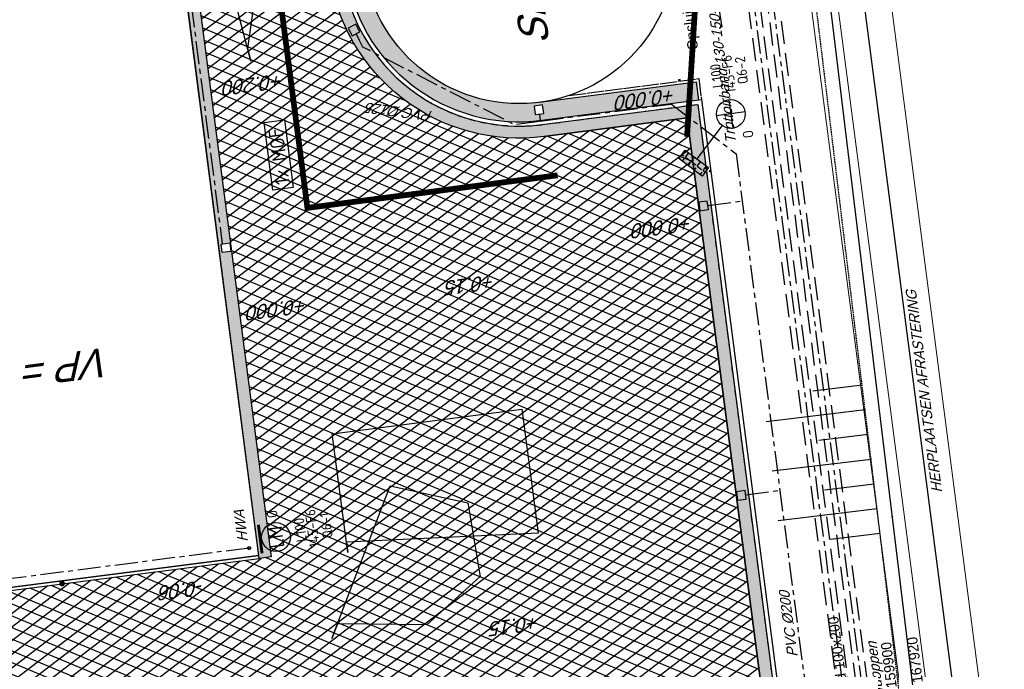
# Model space of a CAD drawing. Extents: x 117893332 to 118394757, y 454959407 to 455669244.
# Tile 282 of 330: x 118258909 to 118293088, y 455223576 to 455246110. Entities that reach past the tile are written whole.
import ezdxf
from ezdxf.enums import TextEntityAlignment as Align

# ---------------------------------------------------------------- set-up
doc = ezdxf.new("R2010")
doc.units = 0
doc.header["$LTSCALE"] = 200
for name, pattern in [('DASHED', [19.049999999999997, 12.7, -6.35]), ('HIDDEN', [0.375, 0.25, -0.125]), ('Tauw_HIDDEN2', [5.6, 4, -1.6]), ('Tauw_L_Center2', [6.4990000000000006, 4, -0.833, 0.833, -0.833]), ('TAUW_OPSLUITBAND_mm', [3.2, 3, -0.2]), ('TAUW_TROTTOIRBAND_mm', [2, 1, -1])]:
    doc.linetypes.add(name, pattern=pattern)
doc.layers.get('0').update_dxf_attribs({"linetype": 'CONTINUOUS'})
for name, color, linetype in [('EL6312--', 6, 'CONTINUOUS'), ('EL_N_A_EB00----REVISIE~-_-----', 1, 'CONTINUOUS'), ('KABELLOOP', 6, 'CONTINUOUS'), ('LEIDINGLOOP', 6, 'CONTINUOUS'), ('MOF', 6, 'CONTINUOUS'), ('ZU_B_-_AL999---LR_pvc125_sdr00__18_^200~-_-----', 1, 'CONTINUOUS'), ('ZU_B_-_EL995---LR_pvc125_vbr11~H_-----', 1, 'Tauw_L_Center2'), ('ZU_B_-_EL999---LL_pvc400_zbr00~H_-----', 1, 'Tauw_L_Center2'), ('ZU_B_-_EL999---LL_pvc400_zbr00~W_-----', 8, 'Tauw_HIDDEN2'), ('ZU_B_-_EL999---LR_pvc125_sdr00~H_-----', 1, 'Tauw_L_Center2'), ('ZU_B_-_XX------extern-TER-D02S', 231, 'HIDDEN'), ('ZU_B_-_XX------extern-TOPOT16', 231, 'CONTINUOUS'), ('ZU_B_D_EB00----ONDERDEEL~-_-----', 7, 'CONTINUOUS'), ('ZU_N_-_AB00----AFRASTERING__18_^200~-_-----', 7, 'CONTINUOUS'), ('ZU_N_-_AL999---LK_pvc125_sdr34__18_^200~-_-----', 7, 'CONTINUOUS'), ('ZU_N_-_AL999---LR_pvc200_sdr34__18_^200~-_-----', 7, 'CONTINUOUS'), ('ZU_N_-_AV00----_Opsluitband_100x200__18_^200~-_-----', 253, 'CONTINUOUS'), ('ZU_N_-_AV09----_Trottoirband_130-150-250__18_^200~-_-----', 253, 'CONTINUOUS'), ('ZU_N_-_EL999---LK_pvc125_sdr34~H_-----', 2, 'Tauw_L_Center2'), ('ZU_N_-_EL999---LR_pvc200_sdr34~H_-----', 2, 'Tauw_L_Center2'), ('ZU_N_-_EL999---LU_pvc125_sdr34~H_-----', 2, 'Tauw_L_Center2'), ('ZU_N_-_EL999---SYM_STRAATKOLK~-_----c', 7, 'Tauw_L_Center2'), ('ZU_N_-_TB00----tekst__18_^200~-_-----', 7, 'CONTINUOUS'), ('ZU_N_-_TB00----tekst__50_^200~-_-----', 7, 'CONTINUOUS'), ('ZU_N_-_TVRH----tekst__18_^200~-_-----', 253, 'CONTINUOUS'), ('ZU_N_-_TVRH----tekst__25_^200~-_-----', 253, 'CONTINUOUS'), ('ZU_N_-_TVRH----tekst__50_^200~-_-----', 253, 'CONTINUOUS'), ('ZU_N_A_EB00----AFRASTERING~-_-----', 7, 'Tauw_Hekwerk'), ('ZU_N_A_EV00----_Opsluitband_100x200~A_-----', 253, 'CONTINUOUS'), ('ZU_N_A_EV00----_Opsluitband_100x200~Z_-----', 253, 'TAUW_OPSLUITBAND_mm'), ('ZU_N_A_EV01----_kant verharding gv asfalt~k_-----', 253, 'CONTINUOUS'), ('ZU_N_A_EV02----_kant molgoot ov betonstraatsteen~k_-----', 253, 'CONTINUOUS'), ('ZU_N_A_EV09----_Trottoirband_130-150-250~A_-----', 253, 'CONTINUOUS'), ('ZU_N_A_EV09----_Trottoirband_130-150-250~Z_-----', 253, 'TAUW_TROTTOIRBAND_mm'), ('ZU_N_A_HV01----_arcering verharding gv asfalt~v_-----', 253, 'CONTINUOUS'), ('ZU_N_A_HV02----_arcering verharding ov betontegels-halfsteensverband~v_-----', 253, 'CONTINUOUS'), ('ZU_N_A_HV02----molgoot ov betonstraatsteen~v_-----', 253, 'CONTINUOUS'), ('ZU_N_D_EVRH----ECODRAIN~-_-----', 253, 'CONTINUOUS'), ('ZU_N_L_AV00----_Opsluitband_100x200__18_^100~-_-----', 253, 'CONTINUOUS'), ('ZU_N_L_AV09----_Trottoirband_130-150-250__18_^100~-_-----', 253, 'CONTINUOUS'), ('ZU_N_L_AVRH----ECODRAIN__18_^200~-_-----', 253, 'CONTINUOUS')]:
    doc.layers.add(name, color=color, linetype=linetype)
doc.layers.add('INFO', color=6, linetype='CONTINUOUS', plot=False)
doc.layers.add('ZU_N_-_DX1AMA--_maatvoering_LIN__18_^200', color=7, linetype='CONTINUOUS', lineweight=18)
doc.styles.add('BURO-018', font='Isocp.shx', dxfattribs={"height": 360})
doc.styles.add('BURO-025', font='Isocp.shx', dxfattribs={"height": 500})
doc.styles.add('TAUW-ISOCP', font='tcb_isocp.shx')
doc.styles.add('tcb_isocp', font='tcb_isocp.shx')
doc.linetypes.add('Tauw_Hekwerk', pattern='A,9,-2.5,[150,tcb_ltype.shx,S=0.75,R=0,X=0,Y=0],-2.5', length=14)
doc.dimstyles.new('tzu18-dot_^200', dxfattribs={"dimscale": 200, "dimtxt": 1.8, "dimasz": 3, "dimexe": 2, "dimexo": 0, "dimgap": 0.5, "dimtad": 1, "dimdec": 0, "dimzin": 0, "dimdsep": 46, "dimtxsty": 'TAUW-ISOCP', "dimblk": 'DOTSMALL', "dimcen": 2, "dimdle": 1.5, "dimclre": 8, "dimadec": 0, "dimazin": 0, "dimtp": 1, "dimtm": 1, "dimtfac": 1, "dimtix": 1, "dimtmove": 1, "dimatfit": 3, "dimldrblk": 'DOTSMALL', "dimfxl": 1, "dimtvp": 0.5, "dimtolj": 1, "dimtzin": 0, "dimlwd": -1, "dimlwe": 5, "dimarcsym": 0})
pattern_1 = [(157.416313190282, (118248804.6750337, 455213277.5848131), (-144.0121693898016, -346.2448484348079), []), (217.416313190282, (118248804.6750337, 455213277.5848131), (227.8507499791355, -297.8406213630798), [])]
pattern_2 = [(97.41631319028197, (118248804.6750337, 455213277.5848131), (-208.2431961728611, -27.10636212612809), []), (187.416313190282, (118248804.6750337, 455213277.5848131), (54.21272425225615, -416.4863923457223), [209.999961, -209.999961]), (187.416313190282, (118248777.5686716, 455213485.8280093), (54.21272425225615, -416.4863923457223), [-209.999961, 209.999961])]

# ---------------------------------------------------------------- blocks, each defined once
blk = doc.blocks.new('_DotSmall')
at = {"color": 0, "linetype": 'ByBlock', "const_width": 0.5}
blk.add_lwpolyline([(-0.0625, 0, 1), (0.0625, 0, 1)], format="xyb", close=True, dxfattribs=at)
blk = doc.blocks.new('*D176')
at = {"layer": 'INFO', "color": 0, "transparency": 16777216}
blk.add_line((118294814.871229, 455196088.6645874), (118271334.3082255, 455376476.8503954), dxfattribs=at)
at = {"layer": 'INFO', "color": 8, "lineweight": 5, "transparency": 16777216}
for p, q in [((118270926.7960991, 455376121.2749867), (118271769.6853878, 455376230.9912354)), ((118283893.8771593, 455194969.6439614), (118295172.801628, 455196437.7860984))]:
    blk.add_line(p, q, dxfattribs=at)
at = {"layer": 'INFO', "color": 0, "transparency": 16777216, "xscale": 600, "yscale": 600, "zscale": 600}
for p, rotation in [((118271373.0316072, 455376179.3600599), 97.41631319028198), ((118294776.1478474, 455196386.1549228), 277.416313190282)]:
    blk.add_blockref('_DotSmall', p, dxfattribs=dict(at, rotation=rotation))
at = {"layer": 'INFO', "color": 0, "transparency": 16777216, "insert": (118293774.4660181, 455201912.2906653), "char_height": 360, "attachment_point": 5, "rotation": 97.41631319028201, "style": 'TAUW-ISOCP'}
blk.add_mtext('\\A1;181310', dxfattribs=at)
blk = doc.blocks.new('TALUD', base_point=(80, 5))
for p, q in [((80, 5.75), (80.5, 5.75)), ((80, 5.5), (81, 5.5)), ((80, 5.25), (80.5, 5.25)), ((80, 5), (81, 5)), ((80, 4.75), (80.5, 4.75)), ((80, 4.5), (81, 4.5)), ((80, 4.25), (80.5, 4.25))]:
    blk.add_line(p, q)
blk = doc.blocks.new('*D188')
at = {"layer": 'ZU_N_-_DX1AMA--_maatvoering_LIN__18_^200', "color": 8, "lineweight": 5, "transparency": 16777216}
for p, q in [((118269102.1887079, 455375883.7715791), (118269945.077996, 455375993.4878277)), ((118275059.6148198, 455215410.3331391), (118290584.635568, 455217431.176279))]:
    blk.add_line(p, q, dxfattribs=at)
at = {"layer": 'ZU_N_-_DX1AMA--_maatvoering_LIN__18_^200', "color": 0, "transparency": 16777216}
blk.add_line((118290226.705169, 455217082.0547679), (118269509.7008336, 455376239.3469877), dxfattribs=at)
at = {"layer": 'ZU_N_-_DX1AMA--_maatvoering_LIN__18_^200', "color": 0, "transparency": 16777216, "xscale": 600, "yscale": 600, "zscale": 600}
for p, rotation in [((118269548.4242153, 455375941.8566521), 97.41631319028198), ((118290187.9817873, 455217379.5451034), 277.416313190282)]:
    blk.add_blockref('_DotSmall', p, dxfattribs=dict(at, rotation=rotation))
at = {"layer": 'ZU_N_-_DX1AMA--_maatvoering_LIN__18_^200', "color": 0, "transparency": 16777216, "insert": (118289079.8780591, 455223723.261467), "char_height": 360, "attachment_point": 5, "rotation": 97.41631319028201, "style": 'TAUW-ISOCP'}
blk.add_mtext('\\A1;159900', dxfattribs=at)
blk = doc.blocks.new('*D189')
at = {"layer": 'ZU_N_-_DX1AMA--_maatvoering_LIN__18_^200', "color": 0, "transparency": 16777216}
blk.add_line((118292174.2139335, 455209247.8981692), (118270422.0045285, 455376358.0986913), dxfattribs=at)
at = {"layer": 'ZU_N_-_DX1AMA--_maatvoering_LIN__18_^200', "color": 8, "lineweight": 5, "transparency": 16777216}
for p, q in [((118270014.4924035, 455376002.5232829), (118270857.3816908, 455376112.2395314)), ((118276094.8198884, 455207457.4248365), (118292532.1443325, 455209597.0196803))]:
    blk.add_line(p, q, dxfattribs=at)
at = {"layer": 'ZU_N_-_DX1AMA--_maatvoering_LIN__18_^200', "color": 0, "transparency": 16777216, "xscale": 600, "yscale": 600, "zscale": 600}
for p, rotation in [((118270460.7279102, 455376060.6083558), 97.41631319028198), ((118292135.4905519, 455209545.3885047), 277.416313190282)]:
    blk.add_blockref('_DotSmall', p, dxfattribs=dict(at, rotation=rotation))
at = {"layer": 'ZU_N_-_DX1AMA--_maatvoering_LIN__18_^200', "color": 0, "transparency": 16777216, "insert": (118289984.4420448, 455223900.524525), "char_height": 360, "attachment_point": 5, "rotation": 97.41631319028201, "style": 'TAUW-ISOCP'}
blk.add_mtext('\\A1;167920', dxfattribs=at)
blk = doc.blocks.new('*D190')
at = {"layer": 'ZU_N_-_DX1AMA--_maatvoering_LIN__18_^200', "color": 8, "lineweight": 5, "transparency": 16777216}
for p, q in [((118271839.0997946, 455376240.0266904), (118272681.989082, 455376349.7429389)), ((118286050.7695177, 455178399.4322743), (118298241.9976805, 455179986.3261149))]:
    blk.add_line(p, q, dxfattribs=at)
at = {"layer": 'ZU_N_-_DX1AMA--_maatvoering_LIN__18_^200', "color": 0, "transparency": 16777216}
blk.add_line((118297884.0672815, 455179637.2046039), (118272246.6119197, 455376595.6020989), dxfattribs=at)
at = {"layer": 'ZU_N_-_DX1AMA--_maatvoering_LIN__18_^200', "color": 0, "transparency": 16777216, "xscale": 600, "yscale": 600, "zscale": 600}
for p, rotation in [((118272285.3353014, 455376298.1117634), 97.41631319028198), ((118297845.3438999, 455179934.6949394), 277.416313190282)]:
    blk.add_blockref('_DotSmall', p, dxfattribs=dict(at, rotation=rotation))
at = {"layer": 'ZU_N_-_DX1AMA--_maatvoering_LIN__18_^200', "color": 0, "transparency": 16777216, "insert": (118294679.3113192, 455202087.3925235), "char_height": 360, "attachment_point": 5, "rotation": 97.41631319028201, "style": 'TAUW-ISOCP'}
blk.add_mtext('\\A1;198020', dxfattribs=at)
blk = doc.blocks.new('E00525')
at = {"linetype": 'ByBlock'}
h = blk.add_hatch(dxfattribs=at)
h.set_pattern_fill('ANGLE', color=0, scale=0.18438609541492, style=0)
h.set_pattern_definition([(360, (-37.67331033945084, -34.01927211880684), (5.551115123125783e-17, 1.287936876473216), [0.9366813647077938, -0.3512555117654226]), (90, (-37.67331033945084, -34.01927211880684), (-1.287936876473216, 1.387778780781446e-16), [0.9366813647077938, -0.3512555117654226])])
edge = h.paths.add_edge_path()
edge.add_line((-2.522521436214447, 2.863310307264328), (2.522521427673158, 2.863310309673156))
edge.add_line((2.522521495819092, 2.863310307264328), (2.522521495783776, 1.000000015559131))
edge.add_line((2.522521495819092, 1.000000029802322), (-2.522521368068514, 1.000000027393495))
edge.add_line((-2.522521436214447, 1), (-2.522521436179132, 2.863310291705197))
h = blk.add_hatch(color=0, dxfattribs=at)
edge = h.paths.add_edge_path()
edge.add_line((-2.522521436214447, 2.863310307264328), (2.522521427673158, 2.863310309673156))
edge.add_line((2.522521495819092, 2.863310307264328), (2.522521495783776, 1.000000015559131))
edge.add_line((2.522521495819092, 1.000000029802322), (-2.522521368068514, 1.000000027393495))
edge.add_line((-2.522521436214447, 1), (-2.522521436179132, 2.863310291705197))
at = {"color": 0, "linetype": 'ByBlock'}
for p, q in [((-1.767766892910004, 14.38605433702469), (1.767767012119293, 10.85052046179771)), ((1.767766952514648, 14.38605433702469), (-1.767766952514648, 10.85052043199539)), ((5.960464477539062e-08, 10.0973382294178), (1.192092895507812e-07, 2.863310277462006))]:
    blk.add_line(p, q, dxfattribs=at)
blk.add_lwpolyline([(-2.522521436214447, 2.863310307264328), (2.522521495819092, 2.863310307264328), (2.522521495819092, 1.000000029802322), (-2.522521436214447, 1)], close=True, dxfattribs=at)
blk.add_circle((0, 12.61828738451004), 2.500000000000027, dxfattribs=at)
at = {"color": 0, "linetype": 'ByBlock', "style": 'BURO-018'}
for tag, p in [('E_GKAST', (5.960464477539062e-08, 20.61828738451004)), ('E_GROEP', (5.960464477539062e-08, 17.61828738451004)), ('E_SGROEP', (4.500000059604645, 17.61828738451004)), ('E_ARMCODE', (0, 12.61828738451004)), ('E_SLET', (4.500000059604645, 11.61828738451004))]:
    blk.add_attdef(tag, text='', height=1.8, dxfattribs=at).set_placement(p, align=Align.MIDDLE)
blk = doc.blocks.new('E00172')
at = {"color": 0, "linetype": 'Continuous', "const_width": 0.5}
blk.add_lwpolyline([(-2.499999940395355, 0.75), (2.5, 0.75)], dxfattribs=at)
at = {"color": 0, "linetype": 'Continuous'}
blk.add_circle((0, 3.500000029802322), 2.5, dxfattribs=at)
at = {"color": 0, "linetype": 'Continuous', "style": 'BURO-018'}
for tag, p in [('E_GKAST', (5.960464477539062e-08, 11.5)), ('E_GROEP', (5.960464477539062e-08, 8.500000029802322)), ('E_SGROEP', (4.500000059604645, 8.500000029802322)), ('E_ARMCODE', (0, 3.500000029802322)), ('E_SLET', (4.500000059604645, 2.500000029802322))]:
    blk.add_attdef(tag, text='', height=1.8, dxfattribs=at).set_placement(p, align=Align.MIDDLE)
blk = doc.blocks.new('A$C051E189E')
at = {"layer": 'LEIDINGLOOP', "linetype": 'DASHED', "const_width": 200}
for points in [[(63373.46252650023, -71239.90334999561), (63373.46252655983, -76955.97955158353), (45564.02995032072, -76955.97955158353), (45564.02995043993, -85715.52915686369)], [(53597.66143536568, -91754.45257949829), (46307.0278595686, -90342.53728973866)]]:
    blk.add_lwpolyline(points, dxfattribs=at)
at = {"layer": 'EL6312--'}
ref = blk.add_blockref('E00172', (34382.33097428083, -73699.44101041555), dxfattribs=dict(at, xscale=200, yscale=200, zscale=200, rotation=179.9226929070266))
ref.add_attrib('E_ARMCODE', 'LM', dxfattribs={"layer": '0', "color": 2, "linetype": 'Continuous', "height": 500, "style": 'BURO-025'}).set_placement((34381.38649016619, -74399.44037911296), align=Align.MIDDLE)
ref.add_attrib('E_SLET', 'O', dxfattribs={"layer": '0', "color": 1, "linetype": 'Continuous', "height": 360, "style": 'BURO-018'}).set_placement((35189.02384477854, -74371.69783079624), align=Align.MIDDLE)
ref.add_attrib('E_GROEP', '145-F6', dxfattribs={"layer": '0', "color": 1, "linetype": 'Continuous', "height": 360, "style": 'BURO-018'}).set_placement((34520.51001954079, -75687.69304037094), align=Align.MIDDLE)
ref.add_attrib('E_GKAST', 'L100', dxfattribs={"layer": '0', "color": 1, "linetype": 'Continuous', "height": 360, "style": 'BURO-018'}).set_placement((34517.19272750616, -75267.17961332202), align=Align.MIDDLE)
ref.add_attrib('E_SGROEP', 'Q6-1', dxfattribs={"layer": '0', "color": 1, "linetype": 'Continuous', "height": 360, "style": 'BURO-018'}).set_placement((34556.13240498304, -76179.25717005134), align=Align.MIDDLE)
ref = blk.add_blockref('E00525', (45097.9494587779, -90182.66075438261), dxfattribs=dict(at, xscale=199.9999999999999, yscale=199.9999999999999, zscale=199.9999999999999, rotation=225.4995844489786))
ref.add_attrib('E_SGROEP', 'Q6-2', dxfattribs={"layer": '0', "color": 1, "linetype": 'ByBlock', "height": 360, "style": 'BURO-018'}).set_placement((48351.51584380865, -92511.98619002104), align=Align.MIDDLE)
ref.add_attrib('E_GKAST', 'L100', dxfattribs={"layer": '0', "color": 1, "linetype": 'ByBlock', "height": 360, "style": 'BURO-018'}).set_placement((48269.63669312, -91628.41153526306), align=Align.MIDDLE)
ref.add_attrib('E_GROEP', '145-F6', dxfattribs={"layer": '0', "color": 1, "linetype": 'ByBlock', "height": 360, "style": 'BURO-018'}).set_placement((48278.28022277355, -92054.51844796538), align=Align.MIDDLE)
ref.add_attrib('E_SLET', 'O', dxfattribs={"layer": '0', "color": 1, "linetype": 'ByBlock', "height": 360, "style": 'BURO-018'}).set_placement((46124.46438348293, -92453.26666495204), align=Align.MIDDLE)
blk = doc.blocks.new('A$C6DFC50BF')
at = {"layer": 'KABELLOOP', "linetype": 'DASHED', "const_width": 200}
for points in [[(63373.46252650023, -71239.90334999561), (63373.46252655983, -76955.97955158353), (45564.02995032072, -76955.97955158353), (45564.02995043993, -85715.52915686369)], [(53597.66143536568, -91754.45257949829), (46307.0278595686, -90342.53728973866)]]:
    blk.add_lwpolyline(points, dxfattribs=at)
at = {"layer": 'MOF'}
blk.add_lwpolyline([(46330.56163048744, -75849.21808642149), (48690.84284448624, -75849.21808645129), (48690.84284448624, -76562.9091655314), (46330.56163048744, -76562.9091655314)], close=True, dxfattribs=at)
at = {"layer": 'MOF', "color": 2, "style": 'BURO-025'}
blk.add_text('1x MOF', height=500, rotation=359.9837082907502, dxfattribs=at).set_placement((46476.04268610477, -76458.87362989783))

msp = doc.modelspace()

# ---------------------------------------------------------------- hatches: boundary and pattern name
at = {"layer": 'ZU_N_A_HV01----_arcering verharding gv asfalt~v_-----'}
h = msp.add_hatch(dxfattribs=at)
h.set_pattern_fill('ASFALT', color=256, scale=3000)
h.set_pattern_definition(pattern_1)
h.paths.add_polyline_path([(118253562.4644317, 455173882.7550641, -0.413670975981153), (118245855.7562277, 455163886.7559816), (118232779.448046, 455162183.4266028, -0.2396013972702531), (118226539.3488066, 455164396.4313046), (118222931.5859316, 455163926.7441258), (118222383.7487684, 455168135.4742161), (118218106.8741981, 455167574.5760993), (118214434.7360406, 455164219.5352659), (118215506.4412013, 455155986.2169401), (118286398.3345948, 455165213.991818), (118285827.6629735, 455169598.1464381), (118269443.6465182, 455167465.4905022, -0.4142135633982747), (118257765.8233637, 455176453.3294046), (118256227.8597453, 455188268.6539, -0.4142135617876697), (118265215.698611, 455199946.4769887), (118292266.1138908, 455203467.5444995), (118291600.0729585, 455208584.3784367), (118288512.0832502, 455208182.4244898, -0.4142135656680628), (118286360.315439, 455209838.5329916), (118282082.5253519, 455242702.4295251), (118277103.5895731, 455242054.3371087, -0.4142135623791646), (118269661.0073064, 455247782.5220213), (118267518.7053234, 455264240.6439259), (118262945.7468947, 455263645.3963049), (118267639.6027709, 455227475.8892438), (118267223.0791646, 455227421.9624292), (118267223.0953798, 455227421.8374796), (118252708.3945412, 455225558.9908816), (118252749.7655286, 455225241.1604559), (118251437.4330616, 455225070.8540304), (118250715.0444016, 455230620.5667782), (118243327.2569473, 455287376.853917), (118243629.7457429, 455287416.2279319), (118243124.354806, 455290872.4482069), (118240928.7488096, 455307740.0890951, -0.4142135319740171), (118245603.8051835, 455313814.3496923), (118274546.4505115, 455317581.7228291), (118274030.151141, 455321548.2621741), (118245583.3097502, 455317845.426291, -0.4142135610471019), (118239509.0486006, 455322520.4825709), (118233549.7710685, 455368302.3163094, 0.4142135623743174), (118222813.3463366, 455376565.6076621), (118207809.9167748, 455374612.6583502, 0.4142135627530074), (118199546.6254238, 455363876.233606), (118205505.9032047, 455318094.3984217, -0.4142123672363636), (118200830.8688669, 455312020.1400964), (118163460.5556403, 455307155.6086541), (118165370.8677974, 455292480.2047596), (118168069.5899988, 455292831.4889433), (118168020.6380423, 455293207.5597649, -0.4142128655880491), (118177008.4523232, 455304885.379675), (118193278.4294503, 455307003.2308075, -0.1343417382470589), (118196112.2678289, 455306610.6909133), (118204322.7715568, 455303093.5020068), (118205538.0756343, 455305921.5248985, -0.2648123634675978), (118209818.1357149, 455309156.2414026), (118230144.221444, 455311802.0275834, -0.4142136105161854), (118236218.4835087, 455307126.9714311), (118240860.0830218, 455271468.1296604, -0.4142135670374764), (118236185.026669, 455265393.868468), (118214172.9505057, 455262528.6259582), (118214897.7231318, 455256960.5985169, -0.4142135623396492), (118212810.3363711, 455254248.4745319), (118211683.2549989, 455254101.7658931), (118212034.0112402, 455251407.0995864), (118215577.2140856, 455248630.0588531), (118219142.1158661, 455249094.050086), (118218436.6095952, 455254511.7740204, -0.4142294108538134), (118220523.9794215, 455257224.0278775), (118236969.7760967, 455259364.7257031, -0.4142130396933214), (118243044.0360546, 455254689.6790598), (118246252.6892428, 455230039.716037)])
h.paths.add_polyline_path([(118261528.7105488, 455214269.2460867, -0.4142135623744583), (118263616.0973097, 455216981.3700716), (118275257.8857749, 455218496.745074, -0.414213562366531), (118277970.0097599, 455216409.3583131), (118278976.6705481, 455208675.7399464, -0.4142135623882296), (118276889.283787, 455205963.6159614), (118274097.8328038, 455205600.2615634, -0.4142135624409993), (118272506.4212083, 455206825.0918127), (118272485.2704835, 455206987.5811397), (118269242.6258282, 455206565.4962798), (118269263.7765531, 455206403.0069523, -0.4142135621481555), (118268038.9463059, 455204811.595358), (118265247.4953238, 455204448.240958, -0.4142135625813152), (118262535.371337, 455206535.6277188)], flags=16)
h.paths.add_polyline_path([(118241537.8751546, 455300913.520497), (118240100.0229776, 455300726.2209592), (118239912.72344, 455302164.0731364), (118241350.575617, 455302351.3726742)], flags=16)
h.paths.add_polyline_path([(118240440.7304615, 455309039.881115), (118239002.8782845, 455308852.5815772), (118238815.5787469, 455310290.4337544), (118240253.430924, 455310477.7332923)], flags=16)
h.paths.add_polyline_path([(118229627.9109464, 455315768.5622057), (118215546.7017315, 455313935.6554853, -0.4142135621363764), (118209472.4405793, 455318610.7117853), (118204138.0194814, 455359592.1202821, -0.4142394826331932), (118213125.739277, 455371270.8578054), (118217290.6037433, 455371812.9851407, -0.4142135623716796), (118228968.4268994, 455362825.1463385), (118234302.9672465, 455321842.823391, -0.4142135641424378)], flags=16)
h.paths.add_polyline_path([(118229573.6982125, 455316185.0486755), (118215492.4889975, 455314352.1419551, -0.4142135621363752), (118209888.927049, 455318664.9245196), (118204554.5035642, 455359646.3513534, -0.4142400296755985), (118213179.9520113, 455370854.3713357), (118217344.8164798, 455371396.4986713, -0.4142135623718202), (118228551.94043, 455362770.933602), (118233886.4807771, 455321788.6106545, -0.4142135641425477)], flags=0)
h.paths.add_polyline_path([(118232786.1213894, 455366810.1098367), (118231546.5936505, 455366648.6447184), (118231359.294113, 455368086.4968955), (118232598.8218518, 455368247.9620139)], flags=0)
h = msp.add_hatch(dxfattribs=at)
h.set_pattern_fill('ASFALT', color=256, scale=3000)
h.set_pattern_definition(pattern_1)
h.paths.add_polyline_path([(118286728.7073596, 455340429.5629476), (118286966.4210646, 455339123.2841914, -0.4313903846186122), (118274030.0934743, 455321548.7052275), (118274482.1397245, 455318075.799099), (118274546.4505115, 455317581.722829), (118274546.4742303, 455317581.7259164), (118277364.9432622, 455317947.9640207, -0.4142061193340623), (118294175.2511252, 455305009.5671313), (118304541.2405851, 455225373.4002948, -0.3338744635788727), (118295663.542345, 455209688.11606), (118297198.7440292, 455209887.9484363), (118297218.1057199, 455209739.2032692), (118295129.5143902, 455209467.3379024, -0.06090503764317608), (118291602.8928932, 455208562.7144371), (118292268.9350589, 455203445.8806574), (118297227.1073224, 455204091.2703545, 0.4142135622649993), (118310165.4550088, 455220901.9562114), (118294476.8166941, 455341429.0919088, 0.006735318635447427), (118294419.2632173, 455341829.0732118)])
at = {"layer": 'ZU_N_A_HV02----_arcering verharding ov betontegels-halfsteensverband~v_-----'}
h = msp.add_hatch(dxfattribs=at)
h.set_pattern_fill('TEGELS', color=256, scale=1200, angle=-1.272221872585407e-14)
h.set_pattern_definition([(97.41631319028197, (118248804.6750337, 455213277.5848131), (-297.4903354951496, -38.72338165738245), []), (187.416313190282, (118248804.6750337, 455213277.5848131), (38.72338165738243, -297.4903354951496), [300, -300]), (187.416313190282, (118248785.3133429, 455213426.3299808), (38.72338165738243, -297.4903354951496), [-300, 300])])
h.paths.add_polyline_path([(118278797.7727578, 455275301.9691254), (118282155.0740691, 455249509.6790226), (118281627.9940018, 455249441.0706673, 0.4088403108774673), (118275544.0857456, 455254035.1429465, 0.4142134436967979), (118270850.9679703, 455247937.4207569, 0.4142138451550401), (118276948.696047, 455243244.2984507), (118282393.7000175, 455243953.0574986), (118282475.0191191, 455243328.3277938), (118277030.0151482, 455242619.5687461, -0.4142135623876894), (118270226.2389438, 455247856.0964464), (118268064.5752701, 455264462.9635185), (118267915.8301023, 455264443.6018278), (118262361.2110121, 455263720.574525), (118262374.7935781, 455263615.9111679), (118259790.9765894, 455263277.7921632), (118258893.8228623, 455270189.9125515), (118247423.9074862, 455268677.9449455), (118247098.7683259, 455271175.8093807), (118246029.0295898, 455271036.5648527), (118246016.1217959, 455271135.7282978), (118271409.6082886, 455274441.1185971), (118270783.5941417, 455279250.4392359, 0.01832987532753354), (118271686.495764, 455280061.202452), (118272414.1505342, 455274471.0330908)])
h.paths.add_polyline_path([(118275200.048841, 455256671.8542058, -1), (118273935.085048, 455266389.8717723, -1)], flags=16)
h.paths.add_polyline_path([(118278756.9827778, 455268640.9812288), (118261899.430492, 455266446.6866481), (118261318.4650106, 455270909.9232911), (118278176.0172965, 455273104.2178717)], flags=16)
h.paths.add_polyline_path([(118277060.0742868, 455243154.8945978), (118277098.7976685, 455242857.4042622), (118276801.3073328, 455242818.6808807), (118276762.5839512, 455243116.1712161)], flags=16)
at = {"layer": 'ZU_N_A_HV02----molgoot ov betonstraatsteen~v_-----'}
h = msp.add_hatch(dxfattribs=at)
h.set_pattern_fill('BRICK', color=256, scale=33.07086, angle=-1.272221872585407e-14)
h.set_pattern_definition(pattern_2)
h.paths.add_polyline_path([(118236130.8139392, 455265810.3549383), (118213702.2513011, 455262890.899698), (118213756.4640354, 455262474.4132282), (118214481.2366621, 455256906.3857827, -0.4142135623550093), (118212756.1236366, 455254664.9610016), (118211212.5557949, 455254464.0396285), (118211639.701332, 455251182.5165892), (118215456.7662472, 455248190.8321688), (118219612.8361661, 455248731.8037606), (118218853.0924128, 455254566.0083225, -0.4142295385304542), (118220578.1913303, 455256807.5413003), (118237024.0330728, 455258948.2449923, -0.4142135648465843), (118242627.5950311, 455254635.4624813), (118245836.2027732, 455229985.5033018), (118253115.1089609, 455174065.6917914, -0.4217249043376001), (118245799.5223966, 455164302.9789468), (118232725.1971481, 455162599.9081029, -0.2477245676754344), (118226700.8242866, 455164840.9923619), (118223293.5470863, 455164399.8447171), (118222745.9989425, 455168606.3544288), (118217921.2696704, 455167973.9016491), (118213990.0282083, 455164382.1316596), (118215144.1674659, 455155515.5177361), (118286452.5473291, 455164797.5053483), (118286398.3345948, 455165213.991818), (118215506.4412013, 455155986.2169401), (118214434.7360406, 455164219.5352659), (118218106.8741981, 455167574.5760993), (118222383.7487684, 455168135.4742161), (118222931.5859316, 455163926.7441258), (118226539.3488066, 455164396.4313046, 0.2396013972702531), (118232779.448046, 455162183.4266028), (118245855.7562277, 455163886.7559816, 0.4136709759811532), (118253562.4644317, 455173882.7550641), (118246252.6892428, 455230039.716037), (118243044.0360546, 455254689.6790598, 0.4142130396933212), (118236969.7760967, 455259364.7257031), (118220523.9794215, 455257224.0278775, 0.414229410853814), (118218436.6095952, 455254511.7740204), (118219142.1158661, 455249094.050086), (118215577.2140856, 455248630.0588531), (118212034.0112402, 455251407.0995864), (118211683.2549989, 455254101.7658931), (118212810.3363711, 455254248.4745319, 0.4142135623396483), (118214897.7231318, 455256960.5985169), (118214172.9505057, 455262528.6259582), (118236185.026669, 455265393.868468, 0.4142135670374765), (118240860.0830218, 455271468.1296604), (118236218.4835087, 455307126.9714311, 0.4142136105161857), (118230144.221444, 455311802.0275834), (118209818.1357149, 455309156.2414026, 0.2648123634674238), (118205538.0756343, 455305921.5248985), (118204322.7715568, 455303093.5020068), (118196112.2678289, 455306610.6909133, 0.1343417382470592), (118193278.4294503, 455307003.2308075), (118177008.4523232, 455304885.379675, 0.4142128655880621), (118168020.6380423, 455293207.5597649), (118168069.5899988, 455292831.4889433), (118168486.0764684, 455292885.7016779), (118168437.1245119, 455293261.7724997, -0.4142128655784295), (118177062.6660484, 455304468.8933343), (118193332.6431336, 455306586.7444612, -0.1343417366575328), (118195946.8851516, 455306224.6227999), (118199133.4112065, 455304859.5891468), (118204543.5389405, 455302542.0162089), (118205924.3779531, 455305755.5830221, -0.2648230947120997), (118209872.8562951, 455308739.8174797), (118222172.9640686, 455310340.868138), (118230198.421261, 455311385.5394321, -0.4142143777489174), (118235801.9970393, 455307072.7586945), (118240443.5965525, 455271413.9169239, -0.4142135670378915)])
h = msp.add_hatch(dxfattribs=at)
h.set_pattern_fill('BRICK', color=256, scale=33.07086, angle=-1.272221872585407e-14)
h.set_pattern_definition(pattern_2)
h.paths.add_polyline_path([(118282444.7990873, 455243173.1287292), (118277049.3768389, 455242470.8235784, -0.4142135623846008), (118270077.4937761, 455247836.7347556), (118267935.1917931, 455264294.8566602), (118267518.7053234, 455264240.6439259), (118269661.0073064, 455247782.5220213, 0.4142135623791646), (118277103.5895731, 455242054.3371087), (118282082.5253519, 455242702.4295251), (118286360.315439, 455209838.5329916, 0.4142135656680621), (118288512.0832502, 455208182.4244898), (118291600.0717302, 455208584.3782769), (118291545.8589912, 455209000.864746), (118291545.8589877, 455209000.8647456), (118288457.8705113, 455208598.9109588, -0.4142135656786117), (118286776.8019087, 455209892.7457259)])
h = msp.add_hatch(dxfattribs=at)
h.set_pattern_fill('BRICK', color=256, scale=33.07086, angle=-1.272221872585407e-14)
h.set_pattern_definition([(97.41631319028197, (118248804.6750337, 455213277.5848131), (-208.2431961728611, -27.1063621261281), []), (187.416313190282, (118248804.6750337, 455213277.5848131), (54.21272425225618, -416.4863923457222), [209.999961, -209.999961]), (187.416313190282, (118248777.5686716, 455213485.8280093), (54.21272425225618, -416.4863923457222), [-209.999961, 209.999961])])
h.paths.add_polyline_path([(118263192.1489664, 455259274.8989623), (118263153.5405634, 455259572.4042416), (118263469.0019569, 455259613.3428785), (118262945.7468947, 455263645.3963049), (118262529.2603939, 455263591.1835666), (118267223.0791646, 455227421.9624291), (118267639.6027709, 455227475.8892438), (118266264.496399, 455238072.0645292), (118265940.7282947, 455238030.0478985), (118265902.1198917, 455238327.5531779), (118266225.887996, 455238369.5698087), (118263507.6103599, 455259315.837599)])

# ---------------------------------------------------------------- linework, layer by layer
at = {"layer": 'INFO'}
for points in [[(118266929.5888149, 455244666.5914708), (118266024.0560876, 455248176.6117449), (118265289.1447336, 455249801.3944739), (118265048.4341852, 455252799.5362568), (118265648.1399123, 455254224.031096), (118266949.8514901, 455249680.9551936), (118267176.3861872, 455247653.3904158), (118266812.3297357, 455245121.1103777)], [(118270297.9523555, 455227623.6068473), (118269761.4365998, 455231745.3608196), (118276344.1474581, 455232602.2115958), (118276904.2835603, 455228298.9955584), (118270250.7119381, 455227986.5288604)], [(118269749.748299, 455224642.4085935), (118271772.2831484, 455229936.3880743), (118274461.7247016, 455229349.3690531), (118274893.2730454, 455226791.5446361), (118273040.1469598, 455225120.0289586), (118269945.9824777, 455225156.0510238)]]:
    msp.add_lwpolyline(points, close=True, dxfattribs=at)
at = {"layer": 'ZU_B_-_EL995---LR_pvc125_vbr11~H_-----'}
msp.add_lwpolyline([(118263038.2158075, 455248012.6818751), (118264367.9831328, 455248185.773507, -0.1972934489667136), (118264415.3292124, 455248173.1711075), (118264667.8266615, 455247981.3298045, -0.2005322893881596), (118264692.7665311, 455247938.297309), (118265943.0750533, 455238332.8680866)], format="xyb", dxfattribs=at)
at = {"layer": 'ZU_B_-_EL999---LL_pvc400_zbr00~H_-----'}
msp.add_lwpolyline([(118281669.7311358, 455272690.2805641), (118288631.2906132, 455219246.8914009, -0.1989116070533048)], format="xyb", dxfattribs=at)
msp.add_lwpolyline([(118287986.9004987, 455219163.0131658), (118281876.5595977, 455266070.5874358), (118281505.4068341, 455268919.83531)], dxfattribs=at)
at = {"layer": 'ZU_B_-_EL999---LL_pvc400_zbr00~W_-----'}
for points in [[(118281868.058027, 455272716.0961519), (118288829.6175044, 455219272.7069888, -0.1989116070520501)], [(118281471.4042446, 455272664.4649762), (118288432.963722, 455219221.0758131, -0.1989116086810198)]]:
    msp.add_lwpolyline(points, format="xyb", dxfattribs=at)
for points in [[(118287788.5736075, 455219137.1975779), (118281678.2351595, 455266044.7530169)], [(118288185.22739, 455219188.8287536), (118282074.884036, 455266096.4218548)]]:
    msp.add_lwpolyline(points, dxfattribs=at)
at = {"layer": 'ZU_B_-_EL999---LR_pvc125_sdr00~H_-----'}
msp.add_circle((118266874.1899123, 455227780.0036027), 50, dxfattribs=at)
at = {"layer": 'ZU_B_-_XX------extern-TER-D02S'}
msp.add_lwpolyline([(118291149.4408927, 455208064.9471203), (118290995.7015963, 455209950.8110953), (118286182.4222746, 455249688.945479), (118283297.0112823, 455268950.9574131), (118278312.8314592, 455297614.5048504), (118274707.7092594, 455317598.9887284)], dxfattribs=at)
at = {"layer": 'ZU_B_D_EB00----ONDERDEEL~-_-----'}
msp.add_lwpolyline([(118252695.6479392, 455225658.1750768), (118267210.2259122, 455227521.005906), (118264580.949163, 455247829.1928929), (118257461.2412097, 455246937.3611616), (118255050.8590145, 455265356.8713951), (118255059.7433151, 455265353.7527531), (118247983.1216907, 455264416.743899), (118250380.5191153, 455246024.281996), (118250096.6847061, 455245938.0410488), (118252695.6479392, 455225658.1750768)], dxfattribs=at)
msp.add_circle((118276246.3908962, 455248639.7206987), 5440.938683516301, dxfattribs=at)
at = {"layer": 'ZU_N_-_AB00----AFRASTERING__18_^200~-_-----', "flags": 128}
msp.add_lwpolyline([(118289205.093287, 455228892.1016504, 0, 96, 0), (118289491.4611706, 455228922.7192152, 0, 0, 0), (118290830.6579419, 455229114.60756, 0, 0, 0), (118290802.2805118, 455229332.6156686, 0, 0, 0)], format="xyseb", dxfattribs=at)
at = {"layer": 'ZU_N_-_EL999---LK_pvc125_sdr34~H_-----', "flags": 128}
msp.add_lwpolyline([(118270583.8125736, 455245618.5812993), (118270696.7247113, 455245395.5323155), (118270809.636849, 455245172.4833316), (118276082.1190022, 455242472.9573665), (118276982.3219853, 455242590.1339586)], dxfattribs=at)
at = {"layer": 'ZU_N_-_EL999---LK_pvc125_sdr34~H_-----'}
for points in [[(118276950.0525006, 455242838.0425714), (118276982.3219853, 455242590.1339586)], [(118282797.0091975, 455239669.2796655), (118283991.0706276, 455239824.7068875)], [(118284107.7521931, 455229627.1493399), (118285298.2829787, 455229782.116989)]]:
    msp.add_lwpolyline(points, dxfattribs=at)
at = {"layer": 'ZU_N_-_EL999---LR_pvc200_sdr34~H_-----'}
msp.add_lwpolyline([(118276982.3219853, 455242590.1339586), (118281537.0586655, 455243183.0097109), (118283778.4834471, 455241457.8966851), (118286663.5804026, 455219293.2915828)], dxfattribs=at)
at = {"layer": 'ZU_N_-_EL999---LU_pvc125_sdr34~H_-----'}
msp.add_lwpolyline([(118266874.1899123, 455227780.0036027), (118252211.977179, 455225898.9349317)], dxfattribs=at)
at = {"layer": 'ZU_N_-_EL999---SYM_STRAATKOLK~-_----c', "lineweight": -3}
for points in [[(118270717.641964, 455245686.3285819), (118270582.1473988, 455245953.9873626), (118270314.4886181, 455245818.4927975), (118270449.9831832, 455245550.8340167)], [(118277098.7976685, 455242857.4042623), (118277060.0742868, 455243154.8945979), (118276762.5839512, 455243116.1712162), (118276801.3073328, 455242818.6808806)], [(118282816.3708883, 455239520.5344976), (118282777.6475066, 455239818.0248331), (118282480.157171, 455239779.3014515), (118282518.8805526, 455239481.8111159)], [(118265940.7282947, 455238030.0478985), (118265902.1198917, 455238327.5531779), (118266199.6251711, 455238366.161581), (118266238.2335742, 455238068.6563015)], [(118284127.1138839, 455229478.404172), (118284088.3905023, 455229775.8945075), (118283790.9001667, 455229737.1711259), (118283829.6235483, 455229439.6807902)]]:
    msp.add_lwpolyline(points, close=True, dxfattribs=at)
at = {"layer": 'ZU_N_A_EB00----AFRASTERING~-_-----'}
msp.add_lwpolyline([(118291004.2349721, 455214038.4999212), (118286677.9479056, 455249756.0565675), (118283790.6247524, 455269030.8334306), (118278805.1692644, 455297701.7170967), (118275199.7669067, 455317687.7539904)], dxfattribs=at)
at = {"layer": 'ZU_N_A_EV00----_Opsluitband_100x200~A_-----'}
msp.add_lwpolyline([(118276948.696047, 455243244.2984508), (118282393.7000175, 455243953.0574985), (118282475.0191191, 455243328.3277938)], dxfattribs=at)
at = {"layer": 'ZU_N_A_EV00----_Opsluitband_100x200~Z_-----'}
msp.add_lwpolyline([(118277965.4600103, 455243477.4910312), (118282479.9556688, 455244065.1287376), (118282574.1825642, 455243341.2355877)], dxfattribs=at)
at = {"layer": 'ZU_N_A_EV01----_kant verharding gv asfalt~k_-----'}
for p, q in [((118283293.5048761, 455245849.0077609), (118281710.1125072, 455255891.6260661)), ((118252708.5174069, 455225559.0066504), (118267223.0953798, 455227421.8374796)), ((118267223.0953798, 455227421.8374796), (118267210.2259122, 455227521.005906))]:
    msp.add_line(p, q, dxfattribs=at)
msp.add_arc((118289666.7238103, 455223437.2312119), 15000, 277.4163132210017, 7.416313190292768, dxfattribs=at)
at = {"layer": 'ZU_N_A_EV02----_kant molgoot ov betonstraatsteen~k_-----'}
msp.add_lwpolyline([(118277103.5895736, 455242054.3371088), (118282082.5253519, 455242702.4295251), (118286360.315439, 455209838.5329916, 0.4142135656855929), (118288512.0832503, 455208182.4244898), (118291600.0729585, 455208584.3784367), (118288512.0832502, 455208182.4244897, -0.41421356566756), (118286360.315439, 455209838.5329915), (118282082.5253519, 455242702.4295251), (118277103.5895732, 455242054.3371087, -0.4142135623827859), (118269661.0073064, 455247782.5220213), (118267518.7053234, 455264240.6439259), (118267935.1917931, 455264294.8566602), (118270077.4937761, 455247836.7347556, 0.4142135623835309), (118277049.3768389, 455242470.8235784), (118282444.7990873, 455243173.1287292), (118286776.8019087, 455209892.7457258, 0.4142135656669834), (118288457.8705112, 455208598.9109588), (118291545.8589912, 455209000.8647459), (118291600.0717302, 455208584.3782769)], format="xyb", dxfattribs=at)
msp.add_lwpolyline([(118262529.2603939, 455263591.1835666), (118262945.7468947, 455263645.3963049), (118267639.6027709, 455227475.8892438), (118267223.0791646, 455227421.9624292)], close=True, dxfattribs=at)
at = {"layer": 'ZU_N_A_EV09----_Trottoirband_130-150-250~A_-----'}
msp.add_lwpolyline([(118267499.3436326, 455264389.3890936), (118268064.5752701, 455264462.9635187), (118270226.2389438, 455247856.0964464, 0.4142135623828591), (118277030.0151481, 455242619.5687461), (118282574.1825642, 455243341.2355877), (118286925.5470764, 455209912.1074167, 0.4142135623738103), (118288438.5088037, 455208747.6561244), (118291526.4972986, 455209149.6099135)], format="xyb", dxfattribs=at)
at = {"layer": 'ZU_N_A_EV09----_Trottoirband_130-150-250~Z_-----'}
msp.add_lwpolyline([(118267518.7053234, 455264240.6439259), (118267935.1917931, 455264294.8566602), (118270077.4937761, 455247836.7347556, 0.4142135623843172), (118277049.3768389, 455242470.8235784), (118282444.7990873, 455243173.1287292), (118286776.8019087, 455209892.7457259, 0.4142135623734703), (118288457.8704945, 455208598.9109566), (118291545.8589911, 455209000.8647459)], format="xyb", dxfattribs=at)
at = {"layer": 'ZU_N_D_EVRH----ECODRAIN~-_-----'}
for p, q in [((118267210.2259122, 455227521.005906), (118252695.6479392, 455225658.1750768)), ((118252708.5174069, 455225559.0066504), (118267223.0953798, 455227421.8374796)), ((118267223.0953798, 455227421.8374796), (118267210.2259122, 455227521.005906))]:
    msp.add_line(p, q, dxfattribs=at)
at = {"layer": 'ZU_N_L_AV00----_Opsluitband_100x200__18_^100~-_-----', "flags": 128}
msp.add_lwpolyline([(118281809.643588, 455244008.8062979, 0, 0, 0), (118281773.5942493, 455243974.1588567, 0, 38.26, 0), (118281776.3412089, 455243976.7989917, 38.26, 70.72, 0), (118281784.1494957, 455243984.3036274, 70.72, 92.38, 0), (118281795.851111, 455243995.5501869, 92.38, 100, 0), (118281809.643588, 455244008.8062979, 100, 92.38, 0), (118281823.436065, 455244022.0624089, 92.38, 70.72, 0), (118281835.1376803, 455244033.3089684, 70.72, 38.26, 0), (118281842.945967, 455244040.813604, 38.26, 0, 0), (118281845.6929266, 455244043.4537392, 0, 0, 0), (118281809.643588, 455244008.8062979, 0, 0, 0), (118282434.4788917, 455244609.3428202, 0, 0, 0), (118282398.0343345, 455244889.3262073, 0, 0, 0)], format="xyseb", dxfattribs=at)
at = {"layer": 'ZU_N_L_AV09----_Trottoirband_130-150-250__18_^100~-_-----', "flags": 128}
msp.add_lwpolyline([(118282881.3345662, 455240858.8490661, 0, 0, 0), (118282835.5059301, 455240838.8556644, 0, 38.26, 0), (118282838.9980721, 455240840.3791617, 38.26, 70.72, 0), (118282848.9245547, 455240844.7097325, 70.72, 92.38, 0), (118282863.80053, 455240851.1995905, 92.38, 100, 0), (118282881.3345662, 455240858.8490661, 100, 92.38, 0), (118282898.8686024, 455240866.4985416, 92.38, 70.72, 0), (118282913.7445777, 455240872.9883998, 70.72, 38.26, 0), (118282923.6710602, 455240877.3189705, 38.26, 0, 0), (118282927.1632023, 455240878.8424677, 0, 0, 0), (118282881.3345662, 455240858.8490661, 0, 0, 0), (118283771.3981328, 455241247.1520993, 0, 0, 0), (118283720.6733001, 455241636.8429492, 0, 0, 0)], format="xyseb", dxfattribs=at)
at = {"layer": 'ZU_N_L_AVRH----ECODRAIN__18_^200~-_-----', "flags": 128}
msp.add_lwpolyline([(118260380.4844387, 455226551.3189351, 0, 0, 0), (118260468.4806802, 455226503.814604, 0, 76.52, 0), (118260461.7753667, 455226507.434434, 76.52, 141.44, 0), (118260442.7153807, 455226517.7238722, 141.44, 184.76, 0), (118260414.1518007, 455226533.1437781, 184.76, 200, 0), (118260380.4844387, 455226551.3189351, 200, 184.76, 0), (118260346.8170767, 455226569.4940923, 184.76, 141.44, 0), (118260318.2534968, 455226584.9139982, 141.44, 76.52, 0), (118260299.1935108, 455226595.2034363, 76.52, 0, 0), (118260292.4881973, 455226598.8232663, 0, 0, 0), (118260380.4844387, 455226551.3189351, 0, 0, 0), (118256759.1597014, 455228506.2729955, 0, 0, 0), (118256698.8342296, 455228969.7202479, 0, 0, 0)], format="xyseb", dxfattribs=at)

# ---------------------------------------------------------------- block references
at = {"layer": 'EL_N_A_EB00----REVISIE~-_-----', "rotation": 97.41631319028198}
for name in ['A$C6DFC50BF', 'A$C051E189E']:
    msp.add_blockref(name, (118198465.6587423, 455184465.46283), dxfattribs=at)
at = {"layer": 'ZU_B_-_XX------extern-TOPOT16', "xscale": 3455.384816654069, "yscale": 3455.384816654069, "zscale": 3455.384816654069, "rotation": 186.9063045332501}
msp.add_blockref('TALUD', (118288463.1762777, 455230859.1824391), dxfattribs=at)

# ---------------------------------------------------------------- texts
at = {"layer": 'ZU_B_-_AL999---LR_pvc125_sdr00__18_^200~-_-----', "style": 'TAUW-ISOCP', "oblique": 20.00023775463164}
msp.add_text('HWA', height=360, rotation=97.42175287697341, dxfattribs=at).set_placement((118266833.2122033, 455228007.3420446))
at = {"layer": 'ZU_N_-_AB00----AFRASTERING__18_^200~-_-----', "style": 'tcb_isocp', "oblique": 20.00023775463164}
msp.add_text('HERPLAATSEN AFRASTERING', height=360, rotation=97.41631349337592, dxfattribs=at).set_placement((118290934.3066551, 455229712.8381002))
at = {"layer": 'ZU_N_-_AL999---LK_pvc125_sdr34__18_^200~-_-----', "style": 'TAUW-ISOCP', "oblique": 20.00023775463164}
msp.add_text('PVC %%129125', height=360, rotation=172.4163135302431, dxfattribs=at).set_placement((118273253.1317977, 455242932.0281059))
at = {"layer": 'ZU_N_-_AL999---LR_pvc200_sdr34__18_^200~-_-----', "style": 'TAUW-ISOCP', "oblique": 20.00023775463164}
msp.add_text('PVC %%129200', height=360, rotation=97.41631349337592, dxfattribs=at).set_placement((118285922.1773914, 455224015.6407058))
at = {"layer": 'ZU_N_-_AV00----_Opsluitband_100x200__18_^200~-_-----', "style": 'TAUW-ISOCP'}
msp.add_text('Opsluitband 100x200', height=360, rotation=97.41631319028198, dxfattribs=at).set_placement((118287906.0070754, 455220915.2720003))
at = {"layer": 'ZU_N_-_AV09----_Trottoirband_130-150-250__18_^200~-_-----', "style": 'TAUW-ISOCP', "oblique": 20.00023775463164}
msp.add_text('Trottoirband 130-150-250', height=360, rotation=97.41631327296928, dxfattribs=at).set_placement((118283786.6863717, 455241826.954165))
at = {"layer": 'ZU_N_-_TB00----tekst__18_^200~-_-----', "style": 'TAUW-ISOCP', "oblique": 20.00023775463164}
msp.add_text('leidingwerk afdoppen', height=360, rotation=97.41631349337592, dxfattribs=at).set_placement((118289235.2957264, 455220030.3294492))
at = {"layer": 'ZU_N_-_TB00----tekst__50_^200~-_-----', "style": 'tcb_isocp', "oblique": 20.00023775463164}
msp.add_text('SLIBBUFFER', height=1000, rotation=97.18175416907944, dxfattribs=at).set_placement((118277296.638495, 455245293.9485286))
at = {"layer": 'ZU_N_-_TVRH----tekst__18_^200~-_-----', "style": 'TAUW-ISOCP'}
msp.add_text('Opsluitband 100x200', height=360, rotation=97.41631349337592, dxfattribs=at).set_placement((118282464.0474061, 455245079.437423))
at = {"layer": 'ZU_N_-_TVRH----tekst__25_^200~-_-----', "style": 'TAUW-ISOCP', "oblique": 20.00023775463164}
for s, p in [('+0.200', (118268032.6276951, 455244241.7544989)), ('+0.000', (118281654.1058596, 455243739.3643203)), ('+0.000', (118282232.8763977, 455239292.9902132)), ('+0.15', (118275383.8590176, 455237269.1017448)), ('+0.000', (118268862.4936115, 455236445.4804299)), ('-0.06', (118265280.805065, 455226664.6777065)), ('+0.15', (118276923.4922584, 455225440.950156))]:
    msp.add_text(s, height=500, rotation=187.4163115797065, dxfattribs=at).set_placement(p)
at = {"layer": 'ZU_N_-_TVRH----tekst__50_^200~-_-----', "style": 'TAUW-ISOCP', "oblique": 20.00023775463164}
msp.add_text('VP = +0.050', height=1000, rotation=187.4163115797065, dxfattribs=at).set_placement((118262016.0983285, 455234752.1912036))

# ---------------------------------------------------------------- dimensions: what is measured, and where the dimension line sits
at = {"layer": 'INFO'}
dim = msp.add_linear_dim(base=(118271373.0316072, 455376179.3600599), p1=(118283893.8771594, 455194969.6439614), p2=(118270926.7960991, 455376121.2749867), angle=97.41631349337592, dimstyle='tzu18-dot_^200', dxfattribs=at)
dim.commit()
dim.dimension.update_dxf_attribs({"geometry": '*D176', "text_midpoint": (118294052.1236646, 455201948.4324883), "dimtype": 160})
at = {"layer": 'ZU_N_-_DX1AMA--_maatvoering_LIN__18_^200'}
for base, p1, p2, picture, middle in [((118270460.7279102, 455376060.6083558), (118276094.8198883, 455207457.4248365), (118270014.4924035, 455376002.5232828), '*D189', (118290262.2211047, 455223936.6821519)), ((118272285.3353014, 455376298.1117634), (118286050.7695177, 455178399.4322743), (118271839.0997946, 455376240.0266904), '*D190', (118294957.0903791, 455202123.5501505)), ((118269548.4242153, 455375941.8566521), (118275059.6148198, 455215410.333139), (118269102.1887079, 455375883.7715791), '*D188', (118289357.5357056, 455223759.4032899))]:
    dim = msp.add_linear_dim(base=base, p1=p1, p2=p2, angle=97.41631349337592, dimstyle='tzu18-dot_^200', dxfattribs=at)
    dim.commit()
    dim.dimension.update_dxf_attribs({"geometry": picture, "text_midpoint": middle, "dimtype": 160})

doc.saveas('drawing.dxf')
